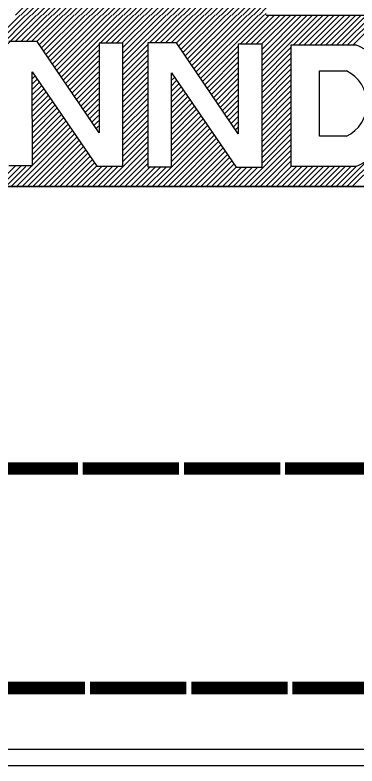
# Model space of a CAD drawing. Extents: x -5299 to 22597, y -19549 to -1808.
# Drawn here: x -3239.5 to -3214.4, y -18291.3 to -18236.2 of the extents above; entities that cross this region are included whole.
import ezdxf

# ---------------------------------------------------------------- set-up
doc = ezdxf.new("R2010")
doc.units = 0
doc.layers.add('Level 1', color=7, linetype='Continuous')

msp = doc.modelspace()

# ---------------------------------------------------------------- linework, layer by layer
at = {"layer": 'Level 1'}
for p, q in [((-3239.509, -18236.224), (-3219.246, -18215.961)), ((-3239.112, -18236.224), (-3219.332, -18216.445)), ((-3238.714, -18236.224), (-3219.411, -18216.921)), ((-3238.316, -18236.224), (-3219.49, -18217.398)), ((-3237.918, -18236.224), (-3219.568, -18217.874)), ((-3237.521, -18236.224), (-3219.642, -18218.345)), ((-3237.123, -18236.224), (-3219.712, -18218.814)), ((-3236.725, -18236.224), (-3219.783, -18219.282)), ((-3236.327, -18236.224), (-3219.853, -18219.75)), ((-3235.93, -18236.224), (-3219.916, -18220.211)), ((-3235.532, -18236.224), (-3219.98, -18220.672)), ((-3235.134, -18236.224), (-3220.043, -18221.133)), ((-3234.736, -18236.224), (-3220.102, -18221.59)), ((-3234.339, -18236.224), (-3220.158, -18222.044)), ((-3233.941, -18236.224), (-3220.214, -18222.498)), ((-3233.543, -18236.224), (-3220.27, -18222.951)), ((-3233.145, -18236.224), (-3220.32, -18223.398)), ((-3232.748, -18236.224), (-3220.369, -18223.845)), ((-3232.35, -18236.224), (-3220.418, -18224.292)), ((-3231.952, -18236.224), (-3220.465, -18224.737)), ((-3231.554, -18236.224), (-3220.507, -18225.177)), ((-3231.157, -18236.224), (-3220.55, -18225.617)), ((-3230.759, -18236.224), (-3220.592, -18226.057)), ((-3230.361, -18236.224), (-3220.631, -18226.494)), ((-3229.963, -18236.224), (-3220.667, -18226.928)), ((-3229.566, -18236.224), (-3220.703, -18227.361)), ((-3229.168, -18236.224), (-3220.738, -18227.795)), ((-3228.77, -18236.224), (-3220.77, -18228.224)), ((-3228.372, -18236.224), (-3220.799, -18228.651)), ((-3227.975, -18236.224), (-3220.828, -18229.078)), ((-3227.577, -18236.224), (-3220.858, -18229.505)), ((-3227.179, -18236.224), (-3220.882, -18229.927)), ((-3226.781, -18236.224), (-3220.906, -18230.348)), ((-3226.384, -18236.224), (-3220.929, -18230.769)), ((-3225.986, -18236.224), (-3220.952, -18231.19)), ((-3225.588, -18236.224), (-3220.97, -18231.606)), ((-3225.19, -18236.224), (-3220.988, -18232.021)), ((-3224.793, -18236.224), (-3221.005, -18232.436)), ((-3224.395, -18236.224), (-3221.022, -18232.851)), ((-3223.997, -18236.224), (-3221.034, -18233.261)), ((-3223.599, -18236.224), (-3221.046, -18233.671)), ((-3223.202, -18236.224), (-3221.057, -18234.08)), ((-3222.804, -18236.224), (-3221.069, -18234.489)), ((-3222.406, -18236.224), (-3221.076, -18234.894)), ((-3222.008, -18236.224), (-3221.082, -18235.297)), ((-3221.611, -18236.224), (-3221.088, -18235.701)), ((-3243.493, -18241.75), (-3237.967, -18236.224)), ((-3241.67, -18239.529), (-3238.365, -18236.224)), ((-3241.631, -18238.694), (-3239.161, -18236.224)), ((-3241.631, -18239.092), (-3238.763, -18236.224)), ((-3239.516, -18238.171), (-3237.57, -18236.224)), ((-3239.118, -18238.171), (-3237.172, -18236.224)), ((-3238.721, -18238.171), (-3236.774, -18236.224)), ((-3238.323, -18238.171), (-3236.376, -18236.224)), ((-3237.928, -18238.174), (-3235.979, -18236.224)), ((-3237.767, -18238.411), (-3235.581, -18236.224)), ((-3237.606, -18238.648), (-3235.183, -18236.224)), ((-3237.445, -18238.884), (-3234.785, -18236.224)), ((-3237.284, -18239.121), (-3234.388, -18236.224)), ((-3237.123, -18239.358), (-3233.99, -18236.224)), ((-3236.962, -18239.594), (-3233.592, -18236.224)), ((-3236.801, -18239.831), (-3233.194, -18236.224)), ((-3236.64, -18240.068), (-3232.797, -18236.224)), ((-3236.479, -18240.304), (-3232.399, -18236.224)), ((-3236.318, -18240.541), (-3232.001, -18236.224)), ((-3236.157, -18240.778), (-3231.603, -18236.224)), ((-3233.253, -18238.271), (-3231.206, -18236.224)), ((-3232.855, -18238.271), (-3230.808, -18236.224)), ((-3232.457, -18238.271), (-3230.41, -18236.224)), ((-3232.06, -18238.271), (-3230.012, -18236.224)), ((-3231.679, -18238.288), (-3229.615, -18236.224)), ((-3231.608, -18239.809), (-3228.024, -18236.224)), ((-3231.608, -18239.411), (-3228.421, -18236.224)), ((-3231.608, -18239.014), (-3228.819, -18236.224)), ((-3231.608, -18238.616), (-3229.217, -18236.224)), ((-3229.662, -18238.26), (-3227.626, -18236.224)), ((-3229.264, -18238.261), (-3227.228, -18236.224)), ((-3228.846, -18238.24), (-3226.83, -18236.224)), ((-3228.448, -18238.24), (-3226.433, -18236.224)), ((-3228.05, -18238.24), (-3226.035, -18236.224)), ((-3227.684, -18238.271), (-3225.637, -18236.224)), ((-3227.523, -18238.507), (-3225.239, -18236.224)), ((-3227.362, -18238.744), (-3224.842, -18236.224)), ((-3227.2, -18238.981), (-3224.444, -18236.224)), ((-3227.039, -18239.218), (-3224.046, -18236.224)), ((-3226.878, -18239.454), (-3223.648, -18236.224)), ((-3226.717, -18239.691), (-3223.251, -18236.224)), ((-3226.556, -18239.928), (-3222.853, -18236.224)), ((-3226.395, -18240.164), (-3222.455, -18236.224)), ((-3226.234, -18240.401), (-3222.057, -18236.224)), ((-3226.073, -18240.638), (-3221.66, -18236.224)), ((-3225.912, -18240.874), (-3221.262, -18236.224)), ((-3222.98, -18238.34), (-3220.864, -18236.224)), ((-3222.582, -18238.34), (-3220.466, -18236.224)), ((-3222.185, -18238.34), (-3220.069, -18236.224)), ((-3221.787, -18238.34), (-3219.671, -18236.224)), ((-3221.421, -18238.372), (-3219.273, -18236.224)), ((-3221.387, -18238.736), (-3218.875, -18236.224)), ((-3221.387, -18239.134), (-3218.478, -18236.224)), ((-3221.387, -18239.532), (-3218.08, -18236.224)), ((-3221.387, -18239.929), (-3217.682, -18236.224)), ((-3221.387, -18240.327), (-3217.284, -18236.224)), ((-3221.213, -18236.224), (-3221.093, -18236.105)), ((-3221.095, -18236.224), (-3191.028, -18236.224)), ((-3219.054, -18238.392), (-3216.887, -18236.224)), ((-3218.657, -18238.392), (-3216.489, -18236.224)), ((-3218.259, -18238.392), (-3216.091, -18236.224)), ((-3217.861, -18238.392), (-3215.693, -18236.224)), ((-3217.463, -18238.392), (-3215.296, -18236.224)), ((-3217.066, -18238.392), (-3214.898, -18236.224)), ((-3216.669, -18238.393), (-3214.5, -18236.224)), ((-3216.272, -18238.394), (-3214.102, -18236.224)), ((-3215.875, -18238.395), (-3213.705, -18236.224)), ((-3215.497, -18238.414), (-3213.307, -18236.224)), ((-3215.103, -18238.418), (-3212.909, -18236.224)), ((-3214.705, -18238.418), (-3212.511, -18236.224)), ((-3235.996, -18241.014), (-3233.363, -18238.382)), ((-3231.608, -18240.207), (-3229.781, -18238.38)), ((-3229.781, -18238.26), (-3229.781, -18247.357)), ((-3225.751, -18241.111), (-3223.137, -18238.498)), ((-3221.387, -18240.725), (-3219.267, -18238.604)), ((-3219.249, -18247.339), (-3219.249, -18238.418)), ((-3219.249, -18238.418), (-3214.504, -18238.418)), ((-3235.835, -18241.251), (-3233.401, -18238.818)), ((-3235.674, -18241.488), (-3233.401, -18239.215)), ((-3231.608, -18240.605), (-3229.781, -18238.777)), ((-3231.608, -18241.002), (-3229.781, -18239.175)), ((-3225.59, -18241.348), (-3223.139, -18238.896)), ((-3221.387, -18241.123), (-3219.267, -18239.002)), ((-3235.512, -18241.724), (-3233.401, -18239.613)), ((-3231.608, -18241.4), (-3229.781, -18239.573)), ((-3225.429, -18241.584), (-3223.134, -18239.289)), ((-3225.268, -18241.821), (-3223.141, -18239.694)), ((-3221.387, -18241.52), (-3219.267, -18239.4)), ((-3235.351, -18241.961), (-3233.401, -18240.011)), ((-3231.608, -18241.798), (-3229.781, -18239.971)), ((-3225.107, -18242.058), (-3223.142, -18240.093)), ((-3221.387, -18241.918), (-3219.267, -18239.797)), ((-3221.387, -18242.316), (-3219.267, -18240.195)), ((-3217.175, -18245.127), (-3217.175, -18240.328)), ((-3217.175, -18240.328), (-3215.196, -18240.328)), ((-3238.293, -18240.527), (-3238.235, -18240.469)), ((-3238.292, -18240.925), (-3238.073, -18240.706)), ((-3235.19, -18242.198), (-3233.401, -18240.409)), ((-3235.029, -18242.434), (-3233.401, -18240.806)), ((-3231.608, -18242.196), (-3229.781, -18240.368)), ((-3231.608, -18242.593), (-3229.781, -18240.766)), ((-3228.067, -18240.643), (-3227.99, -18240.566)), ((-3228.067, -18241.041), (-3227.829, -18240.803)), ((-3224.945, -18242.294), (-3223.144, -18240.492)), ((-3224.784, -18242.531), (-3223.134, -18240.88)), ((-3221.387, -18242.714), (-3219.267, -18240.593)), ((-3238.292, -18241.322), (-3237.912, -18240.942)), ((-3238.292, -18241.719), (-3237.75, -18241.178)), ((-3238.291, -18242.117), (-3237.589, -18241.414)), ((-3234.868, -18242.671), (-3233.401, -18241.204)), ((-3231.608, -18242.991), (-3229.781, -18241.164)), ((-3228.067, -18241.438), (-3227.668, -18241.039)), ((-3228.067, -18241.836), (-3227.507, -18241.276)), ((-3224.623, -18242.768), (-3223.134, -18241.278)), ((-3221.387, -18243.111), (-3219.267, -18240.991)), ((-3221.387, -18243.509), (-3219.267, -18241.388)), ((-3238.291, -18242.514), (-3237.427, -18241.65)), ((-3238.29, -18242.911), (-3237.265, -18241.886)), ((-3234.707, -18242.908), (-3233.401, -18241.602)), ((-3231.608, -18243.389), (-3229.781, -18241.562)), ((-3231.608, -18243.787), (-3229.756, -18241.934)), ((-3228.067, -18242.234), (-3227.345, -18241.512)), ((-3228.067, -18242.632), (-3227.184, -18241.749)), ((-3228.067, -18243.029), (-3227.023, -18241.985)), ((-3224.462, -18243.004), (-3223.134, -18241.676)), ((-3221.387, -18243.907), (-3219.267, -18241.786)), ((-3238.29, -18243.308), (-3237.104, -18242.122)), ((-3238.289, -18243.706), (-3236.942, -18242.358)), ((-3234.546, -18243.144), (-3233.401, -18242)), ((-3234.385, -18243.381), (-3233.401, -18242.397)), ((-3231.608, -18244.184), (-3229.758, -18242.334)), ((-3228.067, -18243.427), (-3226.862, -18242.222)), ((-3228.067, -18243.825), (-3226.7, -18242.458)), ((-3224.301, -18243.241), (-3223.134, -18242.073)), ((-3224.14, -18243.478), (-3223.134, -18242.471)), ((-3221.387, -18244.304), (-3219.267, -18242.184)), ((-3238.289, -18244.103), (-3236.78, -18242.595)), ((-3238.289, -18244.5), (-3236.619, -18242.831)), ((-3238.288, -18244.898), (-3236.457, -18243.067)), ((-3234.224, -18243.618), (-3233.401, -18242.795)), ((-3231.608, -18244.582), (-3229.76, -18242.733)), ((-3228.067, -18244.223), (-3226.539, -18242.695)), ((-3228.067, -18244.62), (-3226.378, -18242.931)), ((-3223.979, -18243.714), (-3223.134, -18242.869)), ((-3221.387, -18244.702), (-3219.267, -18242.582)), ((-3221.387, -18245.1), (-3219.267, -18242.979)), ((-3215.154, -18248.81), (-3209.373, -18243.029)), ((-3238.288, -18245.295), (-3236.295, -18243.303)), ((-3238.287, -18245.692), (-3236.134, -18243.539)), ((-3234.063, -18243.854), (-3233.401, -18243.193)), ((-3233.902, -18244.091), (-3233.401, -18243.591)), ((-3231.608, -18244.98), (-3229.762, -18243.133)), ((-3231.608, -18245.377), (-3229.764, -18243.533)), ((-3228.067, -18245.018), (-3226.217, -18243.168)), ((-3228.039, -18245.388), (-3226.055, -18243.404)), ((-3228.039, -18245.785), (-3225.894, -18243.641)), ((-3223.818, -18243.951), (-3223.134, -18243.267)), ((-3221.387, -18245.498), (-3219.267, -18243.377)), ((-3214.756, -18248.81), (-3209.321, -18243.375)), ((-3238.287, -18246.09), (-3235.978, -18243.781)), ((-3238.286, -18246.487), (-3235.811, -18244.011)), ((-3233.741, -18244.328), (-3233.401, -18243.988)), ((-3231.608, -18245.775), (-3229.765, -18243.932)), ((-3228.038, -18246.183), (-3225.733, -18243.877)), ((-3228.038, -18246.58), (-3225.571, -18244.114)), ((-3223.657, -18244.188), (-3223.134, -18243.664)), ((-3223.496, -18244.424), (-3223.134, -18244.062)), ((-3221.387, -18245.895), (-3219.267, -18243.775)), ((-3221.387, -18246.293), (-3219.267, -18244.173)), ((-3239.814, -18248.81), (-3235.487, -18244.483)), ((-3239.416, -18248.81), (-3235.326, -18244.72)), ((-3238.286, -18246.884), (-3235.649, -18244.247)), ((-3233.58, -18244.564), (-3233.401, -18244.386)), ((-3231.608, -18246.173), (-3229.767, -18244.332)), ((-3231.608, -18246.571), (-3229.769, -18244.731)), ((-3229.472, -18248.81), (-3225.249, -18244.587)), ((-3228.038, -18246.977), (-3225.41, -18244.35)), ((-3223.335, -18244.661), (-3223.156, -18244.482)), ((-3221.387, -18246.691), (-3219.267, -18244.57)), ((-3239.018, -18248.81), (-3235.164, -18244.956)), ((-3238.621, -18248.81), (-3235.002, -18245.192)), ((-3233.419, -18244.801), (-3233.401, -18244.784)), ((-3231.608, -18246.968), (-3229.771, -18245.131)), ((-3229.075, -18248.81), (-3225.088, -18244.823)), ((-3228.677, -18248.81), (-3224.926, -18245.059)), ((-3228.279, -18248.81), (-3224.765, -18245.296)), ((-3223.174, -18244.898), (-3223.134, -18244.858)), ((-3221.387, -18247.089), (-3219.267, -18244.968)), ((-3215.196, -18245.127), (-3217.175, -18245.127)), ((-3238.223, -18248.81), (-3234.841, -18245.428)), ((-3237.825, -18248.81), (-3234.679, -18245.664)), ((-3233.052, -18248.81), (-3229.773, -18245.531)), ((-3227.881, -18248.81), (-3224.604, -18245.532)), ((-3227.484, -18248.81), (-3224.443, -18245.769)), ((-3222.711, -18248.81), (-3219.267, -18245.366)), ((-3222.313, -18248.81), (-3219.267, -18245.764)), ((-3237.427, -18248.81), (-3234.518, -18245.9)), ((-3237.03, -18248.81), (-3234.356, -18246.136)), ((-3236.632, -18248.81), (-3234.194, -18246.372)), ((-3232.654, -18248.81), (-3229.775, -18245.93)), ((-3232.257, -18248.81), (-3229.776, -18246.33)), ((-3227.086, -18248.81), (-3224.281, -18246.005)), ((-3226.688, -18248.81), (-3224.12, -18246.242)), ((-3221.915, -18248.81), (-3219.267, -18246.161)), ((-3236.234, -18248.81), (-3234.033, -18246.609)), ((-3235.836, -18248.81), (-3233.871, -18246.845)), ((-3231.859, -18248.81), (-3229.778, -18246.729)), ((-3226.29, -18248.81), (-3223.959, -18246.478)), ((-3225.893, -18248.81), (-3223.798, -18246.715)), ((-3225.495, -18248.81), (-3223.636, -18246.951)), ((-3221.517, -18248.81), (-3219.267, -18246.559)), ((-3215.551, -18248.81), (-3213.659, -18246.918)), ((-3241.007, -18248.81), (-3239.49, -18247.293)), ((-3240.609, -18248.81), (-3239.092, -18247.293)), ((-3240.212, -18248.81), (-3238.744, -18247.342)), ((-3235.439, -18248.81), (-3233.709, -18247.081)), ((-3235.041, -18248.81), (-3233.539, -18247.309)), ((-3234.643, -18248.81), (-3233.142, -18247.309)), ((-3234.245, -18248.81), (-3232.744, -18247.309)), ((-3233.848, -18248.81), (-3232.347, -18247.309)), ((-3233.45, -18248.81), (-3231.949, -18247.309)), ((-3231.461, -18248.81), (-3229.781, -18247.13)), ((-3231.063, -18248.81), (-3229.591, -18247.338)), ((-3230.666, -18248.81), (-3229.199, -18247.343)), ((-3230.268, -18248.81), (-3228.806, -18247.348)), ((-3229.87, -18248.81), (-3228.442, -18247.382)), ((-3225.097, -18248.81), (-3223.456, -18247.169)), ((-3224.699, -18248.81), (-3223.307, -18247.418)), ((-3224.302, -18248.81), (-3222.891, -18247.399)), ((-3223.904, -18248.81), (-3222.494, -18247.4)), ((-3223.506, -18248.81), (-3222.096, -18247.4)), ((-3223.108, -18248.81), (-3221.698, -18247.399)), ((-3221.12, -18248.81), (-3219.267, -18246.957)), ((-3220.722, -18248.81), (-3219.249, -18247.337)), ((-3220.324, -18248.81), (-3218.854, -18247.339)), ((-3219.926, -18248.81), (-3218.456, -18247.339)), ((-3219.529, -18248.81), (-3218.058, -18247.339)), ((-3214.504, -18247.339), (-3219.249, -18247.339)), ((-3219.131, -18248.81), (-3217.66, -18247.339)), ((-3218.733, -18248.81), (-3217.263, -18247.339)), ((-3218.335, -18248.81), (-3216.865, -18247.339)), ((-3217.938, -18248.81), (-3216.467, -18247.339)), ((-3217.54, -18248.81), (-3216.069, -18247.339)), ((-3217.142, -18248.81), (-3215.672, -18247.339)), ((-3216.745, -18248.81), (-3215.274, -18247.339)), ((-3216.347, -18248.81), (-3214.876, -18247.339)), ((-3215.949, -18248.81), (-3214.461, -18247.322)), ((-3191.028, -18248.81), (-3255.668, -18248.81)), ((-3164.635, -18290.129), (-3286.248, -18290.129)), ((-3163.672, -18291.336), (-3287.212, -18291.336))]:
    msp.add_line(p, q, dxfattribs=at)
for points in [[(-3191.028, -18204.892), (-3191.028, -18172.478), (-3255.668, -18172.478), (-3255.668, -18248.81), (-3191.028, -18248.81), (-3191.028, -18230.961)], [(-3240.002, -18247.273), (-3238.258, -18247.271), (-3238.266, -18240.392), (-3233.519, -18247.315), (-3231.608, -18247.315), (-3231.608, -18238.288), (-3233.356, -18238.288), (-3233.356, -18244.86), (-3237.903, -18238.178), (-3240.002, -18238.176)], [(-3229.781, -18247.357), (-3228.037, -18247.355), (-3228.044, -18240.476), (-3223.298, -18247.399), (-3221.387, -18247.399), (-3221.387, -18238.372), (-3223.135, -18238.372), (-3223.135, -18244.944), (-3227.682, -18238.262), (-3229.781, -18238.26)]]:
    msp.add_lwpolyline(points, dxfattribs=at)
for centre, radius, start, end in [((-3216.319, -18242.879), 4.816, 292.1496, 67.8504), ((-3216.341, -18242.727), 2.658, 295.505, 64.495)]:
    msp.add_arc(centre, radius, start, end, dxfattribs=at)

# ---------------------------------------------------------------- texts
for s, p in [('___________ DISTRICT', (-3279.341, -18267.076)), ('______________ COUNTY', (-3278.803, -18283.18))]:
    msp.add_text(s, height=10, dxfattribs=at).set_placement(p)

doc.saveas('drawing.dxf')
